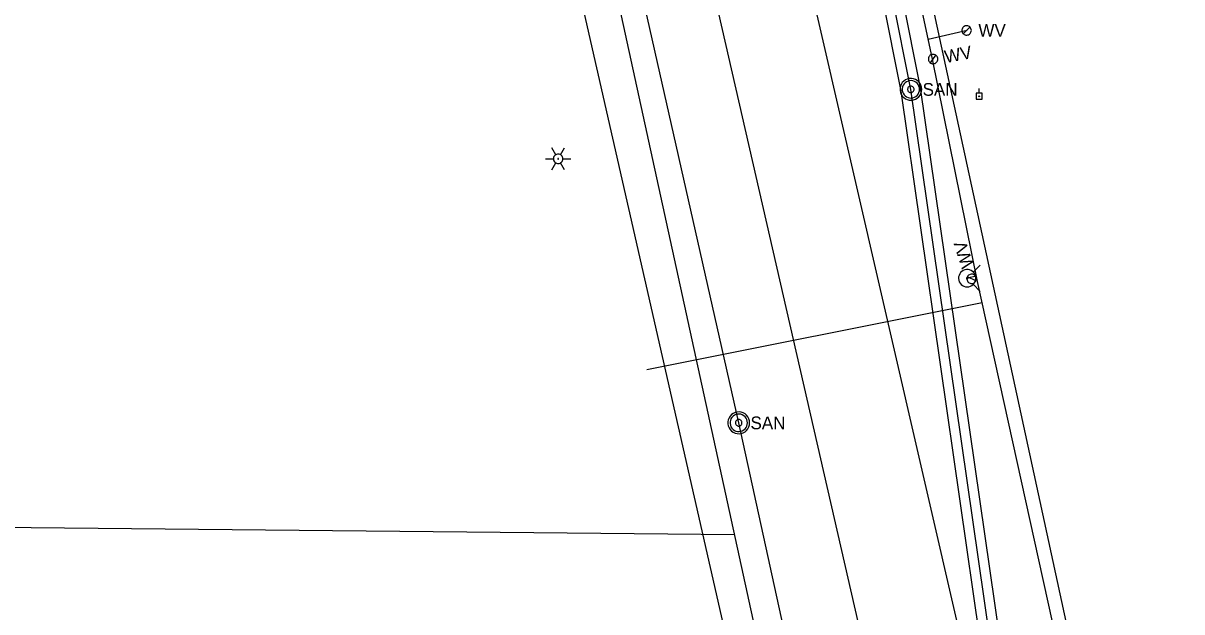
# Model space of a CAD drawing. Extents: x 596028 to 606371, y 330010 to 403088.
# Drawn here: x 604585.6 to 604936.6, y 338988.9 to 339167.3 of the extents above; entities that cross this region are included whole.
import ezdxf

# ---------------------------------------------------------------- set-up
doc = ezdxf.new("R2010")
doc.units = 0
for name, color, linetype in [('E_LTG', 7, 'Continuous'), ('E_UTL_E_UG', 7, 'Continuous'), ('E_UTL_EPowerPole', 7, 'Continuous'), ('E_UTL_G_UG', 7, 'Continuous'), ('E_UTL_SAN_MH', 7, 'Continuous'), ('E_UTL_SAN_UG', 7, 'Continuous'), ('E_UTL_SAN_UG_MMSD', 7, 'Continuous'), ('E_UTL_SAN_UG_OUTER_LIMITS', 7, 'Continuous'), ('E_UTL_T_UG', 7, 'Continuous'), ('E_UTL_W', 7, 'Continuous'), ('E_UTL_W_UG', 7, 'Continuous'), ('E_UTL_WHydrant', 7, 'Continuous')]:
    doc.layers.add(name, color=color, linetype=linetype)

# ---------------------------------------------------------------- blocks, each defined once
blk = doc.blocks.new('PPOL')
at = {"layer": 'E_UTL_EPowerPole'}
blk.add_line((-0.2, 13.7), (-0.2, 35.3), dxfattribs=at)
blk.add_lwpolyline([(-13.9, -13.7), (13.5, -13.7), (13.5, 13.7), (-13.9, 13.7)], close=True, dxfattribs=at)
blk.add_circle((0, 0), 1.77, dxfattribs=at)

msp = doc.modelspace()

# ---------------------------------------------------------------- linework, layer by layer
at = {"layer": 'E_LTG'}
for points in [[(604746.97, 339127.4), (604745.78, 339129.47)], [(604748.4, 339127.4), (604749.59, 339129.47)], [(604743.87, 339126.17), (604746.25, 339126.17)], [(604749.11, 339126.17), (604749.08, 339126.44), (604749.01, 339126.7), (604748.88, 339126.94), (604748.72, 339127.15), (604748.51, 339127.33), (604748.27, 339127.47), (604748.02, 339127.56), (604747.75, 339127.59), (604747.48, 339127.58), (604747.21, 339127.52), (604746.97, 339127.4), (604746.75, 339127.25), (604746.56, 339127.05), (604746.41, 339126.82), (604746.31, 339126.57), (604746.26, 339126.3), (604746.26, 339126.03), (604746.31, 339125.76), (604746.41, 339125.51), (604746.56, 339125.28), (604746.75, 339125.09), (604746.97, 339124.93), (604747.21, 339124.82), (604747.48, 339124.75), (604747.75, 339124.74), (604748.02, 339124.78), (604748.27, 339124.87), (604748.51, 339125), (604748.72, 339125.18), (604748.88, 339125.39), (604749.01, 339125.64), (604749.08, 339125.9), (604749.11, 339126.17)], [(604749.11, 339126.17), (604749.08, 339126.44), (604749.01, 339126.7), (604748.88, 339126.94), (604748.72, 339127.15), (604748.51, 339127.33), (604748.27, 339127.47), (604748.02, 339127.56), (604747.75, 339127.59), (604747.48, 339127.58), (604747.21, 339127.52), (604746.97, 339127.4), (604746.75, 339127.25), (604746.56, 339127.05), (604746.41, 339126.82), (604746.31, 339126.57), (604746.26, 339126.3), (604746.26, 339126.03), (604746.31, 339125.76), (604746.41, 339125.51), (604746.56, 339125.28), (604746.75, 339125.09), (604746.97, 339124.93), (604747.21, 339124.82), (604747.48, 339124.75), (604747.75, 339124.74), (604748.02, 339124.78), (604748.27, 339124.87), (604748.51, 339125), (604748.72, 339125.18), (604748.88, 339125.39), (604749.01, 339125.64), (604749.08, 339125.9), (604749.11, 339126.17)], [(604749.11, 339126.17), (604749.08, 339126.44), (604749.01, 339126.7), (604748.88, 339126.94), (604748.72, 339127.15), (604748.51, 339127.33), (604748.27, 339127.47), (604748.02, 339127.56), (604747.75, 339127.59), (604747.48, 339127.58), (604747.21, 339127.52), (604746.97, 339127.4), (604746.75, 339127.25), (604746.56, 339127.05), (604746.41, 339126.82), (604746.31, 339126.57), (604746.26, 339126.3), (604746.26, 339126.03), (604746.31, 339125.76), (604746.41, 339125.51), (604746.56, 339125.28), (604746.75, 339125.09), (604746.97, 339124.93), (604747.21, 339124.82), (604747.48, 339124.75), (604747.75, 339124.74), (604748.02, 339124.78), (604748.27, 339124.87), (604748.51, 339125), (604748.72, 339125.18), (604748.88, 339125.39), (604749.01, 339125.64), (604749.08, 339125.9), (604749.11, 339126.17)], [(604747.8, 339126.17), (604747.8, 339126.19), (604747.79, 339126.21), (604747.78, 339126.23), (604747.77, 339126.25), (604747.75, 339126.26), (604747.73, 339126.28), (604747.71, 339126.28), (604747.69, 339126.29), (604747.66, 339126.28), (604747.64, 339126.28), (604747.62, 339126.27), (604747.6, 339126.26), (604747.59, 339126.24), (604747.58, 339126.22), (604747.57, 339126.2), (604747.56, 339126.18), (604747.56, 339126.16), (604747.57, 339126.13), (604747.58, 339126.11), (604747.59, 339126.09), (604747.6, 339126.08), (604747.62, 339126.06), (604747.64, 339126.05), (604747.66, 339126.05), (604747.69, 339126.05), (604747.71, 339126.05), (604747.73, 339126.06), (604747.75, 339126.07), (604747.77, 339126.08), (604747.78, 339126.1), (604747.79, 339126.12), (604747.8, 339126.14), (604747.8, 339126.17)], [(604749.11, 339126.17), (604751.49, 339126.17)], [(604745.78, 339122.87), (604746.97, 339124.93)], [(604749.59, 339122.87), (604748.4, 339124.93)]]:
    msp.add_lwpolyline(points, dxfattribs=at)
at = {"layer": 'E_UTL_E_UG'}
msp.add_line((604875.51, 338824.32), (604784.34, 339222.62), dxfattribs=at)
at = {"layer": 'E_UTL_G_UG'}
for p, q in [((604843.56, 338783.61), (604742.35, 339228.68)), ((604914.69, 338786.08), (604814.85, 339218.78))]:
    msp.add_line(p, q, dxfattribs=at)
msp.add_lwpolyline([(604930.39, 338852.74), (604855.87, 339196.73), (604848.74, 339224.99)], dxfattribs=at)
at = {"layer": 'E_UTL_SAN_MH'}
for points in [[(604857.81, 339147.22), (604857.75, 339147.84), (604857.57, 339148.44), (604857.29, 339149), (604856.9, 339149.49), (604856.42, 339149.9), (604855.88, 339150.22), (604855.29, 339150.42), (604854.67, 339150.51), (604854.04, 339150.48), (604853.43, 339150.33), (604852.86, 339150.07), (604852.35, 339149.71), (604851.91, 339149.26), (604851.58, 339148.73), (604851.34, 339148.15), (604851.22, 339147.53), (604851.22, 339146.9), (604851.34, 339146.29), (604851.58, 339145.7), (604851.91, 339145.18), (604852.35, 339144.72), (604852.86, 339144.36), (604853.43, 339144.1), (604854.04, 339143.95), (604854.67, 339143.92), (604855.29, 339144.01), (604855.88, 339144.21), (604856.42, 339144.53), (604856.9, 339144.94), (604857.29, 339145.43), (604857.57, 339145.99), (604857.75, 339146.59), (604857.81, 339147.22)], [(604857.15, 339147.22), (604857.1, 339147.72), (604856.96, 339148.2), (604856.73, 339148.64), (604856.42, 339149.04), (604856.04, 339149.37), (604855.61, 339149.62), (604855.13, 339149.78), (604854.63, 339149.85), (604854.13, 339149.83), (604853.65, 339149.71), (604853.19, 339149.5), (604852.78, 339149.21), (604852.43, 339148.85), (604852.16, 339148.43), (604851.98, 339147.96), (604851.88, 339147.47), (604851.88, 339146.97), (604851.98, 339146.47), (604852.16, 339146.01), (604852.43, 339145.58), (604852.78, 339145.22), (604853.19, 339144.93), (604853.65, 339144.72), (604854.13, 339144.6), (604854.63, 339144.58), (604855.13, 339144.65), (604855.61, 339144.81), (604856.04, 339145.07), (604856.42, 339145.39), (604856.73, 339145.79), (604856.96, 339146.24), (604857.1, 339146.72), (604857.15, 339147.22)], [(604855.5, 339147.22), (604855.48, 339147.4), (604855.43, 339147.58), (604855.34, 339147.75), (604855.23, 339147.9), (604855.08, 339148.02), (604854.92, 339148.12), (604854.74, 339148.18), (604854.56, 339148.21), (604854.37, 339148.2), (604854.19, 339148.15), (604854.01, 339148.07), (604853.86, 339147.96), (604853.73, 339147.83), (604853.63, 339147.67), (604853.56, 339147.5), (604853.52, 339147.31), (604853.52, 339147.12), (604853.56, 339146.94), (604853.63, 339146.76), (604853.73, 339146.6), (604853.86, 339146.47), (604854.01, 339146.36), (604854.19, 339146.28), (604854.37, 339146.24), (604854.56, 339146.23), (604854.74, 339146.25), (604854.92, 339146.32), (604855.08, 339146.41), (604855.23, 339146.53), (604855.34, 339146.68), (604855.43, 339146.85), (604855.48, 339147.03), (604855.5, 339147.22)], [(604805.67, 339046.19), (604805.61, 339046.81), (604805.43, 339047.42), (604805.14, 339047.97), (604804.76, 339048.47), (604804.28, 339048.88), (604803.74, 339049.19), (604803.15, 339049.4), (604802.52, 339049.49), (604801.9, 339049.46), (604801.29, 339049.31), (604800.72, 339049.05), (604800.21, 339048.68), (604799.77, 339048.23), (604799.43, 339047.7), (604799.2, 339047.12), (604799.08, 339046.5), (604799.08, 339045.88), (604799.2, 339045.26), (604799.43, 339044.68), (604799.77, 339044.15), (604800.21, 339043.7), (604800.72, 339043.33), (604801.29, 339043.07), (604801.9, 339042.92), (604802.52, 339042.89), (604803.15, 339042.98), (604803.74, 339043.19), (604804.28, 339043.5), (604804.76, 339043.91), (604805.14, 339044.41), (604805.43, 339044.96), (604805.61, 339045.57), (604805.67, 339046.19)], [(604805.01, 339046.19), (604804.96, 339046.69), (604804.82, 339047.17), (604804.59, 339047.62), (604804.28, 339048.01), (604803.9, 339048.34), (604803.46, 339048.59), (604802.99, 339048.76), (604802.49, 339048.83), (604801.99, 339048.8), (604801.5, 339048.68), (604801.05, 339048.48), (604800.64, 339048.19), (604800.29, 339047.82), (604800.02, 339047.4), (604799.83, 339046.93), (604799.74, 339046.44), (604799.74, 339045.94), (604799.83, 339045.45), (604800.02, 339044.98), (604800.29, 339044.56), (604800.64, 339044.19), (604801.05, 339043.9), (604801.5, 339043.7), (604801.99, 339043.58), (604802.49, 339043.55), (604802.99, 339043.62), (604803.46, 339043.79), (604803.9, 339044.04), (604804.28, 339044.37), (604804.59, 339044.76), (604804.82, 339045.21), (604804.96, 339045.69), (604805.01, 339046.19)], [(604803.36, 339046.19), (604803.34, 339046.38), (604803.29, 339046.56), (604803.2, 339046.73), (604803.08, 339046.87), (604802.94, 339047), (604802.78, 339047.09), (604802.6, 339047.15), (604802.41, 339047.18), (604802.23, 339047.17), (604802.04, 339047.13), (604801.87, 339047.05), (604801.72, 339046.94), (604801.59, 339046.8), (604801.49, 339046.64), (604801.42, 339046.47), (604801.38, 339046.28), (604801.38, 339046.1), (604801.42, 339045.91), (604801.49, 339045.74), (604801.59, 339045.58), (604801.72, 339045.44), (604801.87, 339045.33), (604802.04, 339045.25), (604802.23, 339045.21), (604802.41, 339045.2), (604802.6, 339045.23), (604802.78, 339045.29), (604802.94, 339045.38), (604803.08, 339045.51), (604803.2, 339045.65), (604803.29, 339045.82), (604803.34, 339046), (604803.36, 339046.19)]]:
    msp.add_lwpolyline(points, dxfattribs=at)
at = {"layer": 'E_UTL_SAN_UG'}
for p, q in [((604802.36, 339046.2), (604752.9, 339265.49)), ((604849.24, 338832.01), (604802.36, 339046.2))]:
    msp.add_line(p, q, dxfattribs=at)
at = {"layer": 'E_UTL_SAN_UG_MMSD'}
for p, q in [((604854.51, 339147.21), (604642.2, 340212.1)), ((605016.2, 338023.67), (604854.51, 339147.21))]:
    msp.add_line(p, q, dxfattribs=at)
at = {"layer": 'E_UTL_SAN_UG_OUTER_LIMITS'}
for p, q in [((604851.55, 339146.7), (604639.25, 340211.51)), ((604857.47, 339147.72), (604645.14, 340212.68)), ((605012.73, 338026.74), (604851.55, 339146.7)), ((605019.67, 338020.62), (604857.47, 339147.72))]:
    msp.add_line(p, q, dxfattribs=at)
at = {"layer": 'E_UTL_T_UG'}
for p, q in [((604851.26, 338782.4), (604759.41, 339203.92)), ((604552.53, 339014.82), (604801.15, 339012.35))]:
    msp.add_line(p, q, dxfattribs=at)
at = {"layer": 'E_UTL_W'}
for points in [[(604872.83, 339165.06), (604872.8, 339165.33), (604872.72, 339165.59), (604872.6, 339165.83), (604872.43, 339166.05), (604872.23, 339166.22), (604871.99, 339166.36), (604871.74, 339166.45), (604871.47, 339166.49), (604871.2, 339166.47), (604870.93, 339166.41), (604870.69, 339166.3), (604870.47, 339166.14), (604870.28, 339165.94), (604870.13, 339165.72), (604870.03, 339165.46), (604869.98, 339165.2), (604869.98, 339164.93), (604870.03, 339164.66), (604870.13, 339164.41), (604870.28, 339164.18), (604870.47, 339163.98), (604870.69, 339163.83), (604870.93, 339163.71), (604871.2, 339163.65), (604871.47, 339163.64), (604871.74, 339163.68), (604871.99, 339163.76), (604872.23, 339163.9), (604872.43, 339164.08), (604872.6, 339164.29), (604872.72, 339164.53), (604872.8, 339164.79), (604872.83, 339165.06)], [(604870.39, 339164.05), (604872.41, 339166.07)], [(604862.64, 339156.65), (604862.56, 339156.91), (604862.44, 339157.15), (604862.27, 339157.36), (604862.07, 339157.54), (604861.83, 339157.68), (604861.58, 339157.77), (604861.31, 339157.81), (604861.04, 339157.8), (604860.77, 339157.73), (604860.53, 339157.62), (604860.3, 339157.47), (604860.12, 339157.27), (604859.97, 339157.04), (604859.87, 339156.79), (604859.82, 339156.53), (604859.81, 339156.25), (604859.86, 339155.99), (604859.96, 339155.74), (604860.11, 339155.51), (604860.3, 339155.31), (604860.52, 339155.15), (604860.76, 339155.04), (604861.03, 339154.97), (604861.3, 339154.96), (604861.57, 339155), (604861.82, 339155.09), (604862.06, 339155.22), (604862.26, 339155.4), (604862.43, 339155.61), (604862.56, 339155.85), (604862.63, 339156.11), (604862.66, 339156.38), (604862.64, 339156.65)], [(604860.43, 339155.21), (604862.04, 339157.56)], [(604872.47, 339091.16), (604872.22, 339091.05), (604872, 339090.9), (604871.81, 339090.7), (604871.66, 339090.48), (604871.55, 339090.23), (604871.5, 339089.96), (604871.49, 339089.69), (604871.54, 339089.43), (604871.64, 339089.17), (604871.78, 339088.94), (604871.96, 339088.74), (604872.18, 339088.58), (604872.42, 339088.46), (604872.69, 339088.4), (604872.96, 339088.38), (604873.23, 339088.41), (604873.48, 339088.5), (604873.72, 339088.63), (604873.93, 339088.8), (604874.1, 339089.01), (604874.23, 339089.25), (604874.31, 339089.51), (604874.34, 339089.78), (604874.32, 339090.05), (604874.25, 339090.31), (604874.13, 339090.55), (604873.96, 339090.77), (604873.76, 339090.95), (604873.53, 339091.09), (604873.28, 339091.18), (604873.01, 339091.23), (604872.74, 339091.22), (604872.47, 339091.16)], [(604874.19, 339089.16), (604871.64, 339090.45)]]:
    msp.add_lwpolyline(points, dxfattribs=at)
at = {"layer": 'E_UTL_W_UG'}
for p, q in [((604859.75, 339162.41), (604871.52, 339165.12)), ((604874.39, 339090.57), (604871.57, 339090)), ((604774.49, 339062.31), (604876.12, 339082.59))]:
    msp.add_line(p, q, dxfattribs=at)
for points in [[(604874.71, 339088.99), (604861.04, 339156.34), (604850.17, 339207.5), (604838.95, 339256.89), (604821.49, 339331.51)], [(605092.03, 338144.65), (604935.52, 338838.52), (604929.29, 338841.05), (604874.71, 339088.99)]]:
    msp.add_lwpolyline(points, dxfattribs=at)
at = {"layer": 'E_UTL_WHydrant'}
for points in [[(604873.4, 339091.83), (604875.54, 339093.97)], [(604871.57, 339087.37), (604872.06, 339087.42), (604872.54, 339087.56), (604872.98, 339087.79), (604873.38, 339088.1), (604873.7, 339088.48), (604873.95, 339088.91), (604874.11, 339089.38), (604874.19, 339089.87), (604874.16, 339090.37), (604874.04, 339090.85), (604873.84, 339091.31), (604873.55, 339091.71), (604873.19, 339092.06), (604872.77, 339092.33), (604872.3, 339092.51), (604871.82, 339092.61), (604871.32, 339092.61), (604870.83, 339092.51), (604870.36, 339092.33), (604869.94, 339092.06), (604869.58, 339091.71), (604869.29, 339091.31), (604869.09, 339090.85), (604868.97, 339090.37), (604868.95, 339089.87), (604869.02, 339089.38), (604869.18, 339088.91), (604869.43, 339088.48), (604869.76, 339088.1), (604870.15, 339087.79), (604870.59, 339087.56), (604871.07, 339087.42), (604871.57, 339087.37)], [(604871.57, 339089.8), (604871.6, 339089.8), (604871.64, 339089.81), (604871.67, 339089.83), (604871.7, 339089.85), (604871.73, 339089.88), (604871.75, 339089.91), (604871.76, 339089.95), (604871.77, 339089.99), (604871.76, 339090.03), (604871.76, 339090.06), (604871.74, 339090.1), (604871.72, 339090.13), (604871.69, 339090.15), (604871.66, 339090.18), (604871.62, 339090.19), (604871.59, 339090.2), (604871.55, 339090.2), (604871.51, 339090.19), (604871.47, 339090.18), (604871.44, 339090.15), (604871.41, 339090.13), (604871.39, 339090.1), (604871.38, 339090.06), (604871.37, 339090.03), (604871.37, 339089.99), (604871.37, 339089.95), (604871.38, 339089.91), (604871.4, 339089.88), (604871.43, 339089.85), (604871.46, 339089.83), (604871.49, 339089.81), (604871.53, 339089.8), (604871.57, 339089.8)], [(604873.4, 339088.16), (604875.54, 339086.02)]]:
    msp.add_lwpolyline(points, dxfattribs=at)

# ---------------------------------------------------------------- block references
at = {"layer": 'E_UTL_EPowerPole', "xscale": 0.06561666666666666, "yscale": 0.06561666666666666}
msp.add_blockref('PPOL', (604875.22, 339145.11), dxfattribs=at)

# ---------------------------------------------------------------- texts
at = {"layer": 'E_UTL_SAN_MH'}
for p in [(604858.07, 339145.27), (604805.93, 339044.24)]:
    msp.add_text('SAN', height=3.849, dxfattribs=at).set_placement(p)
at = {"layer": 'E_UTL_W'}
msp.add_text('WV', height=3.85, dxfattribs=at).set_placement((604874.97, 339163.14))
for rotation, p in [(10.6884, (604865.09, 339155.15)), (108.0653, (604873.64, 339093.79))]:
    msp.add_text('WV', height=3.85, rotation=rotation, dxfattribs=at).set_placement(p)

doc.saveas('drawing.dxf')
